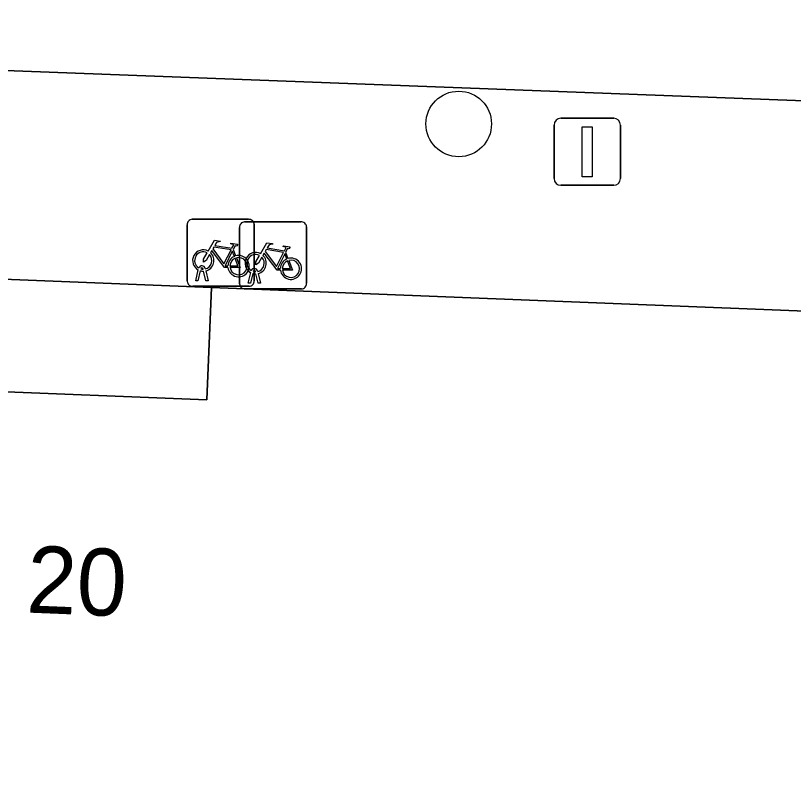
# Model space of a CAD drawing. Extents: x 160732 to 162107, y 387428 to 388479.
# Drawn here: x 161412.74 to 161424.35, y 387794.59 to 387805.94 of the extents above; entities that cross this region are included whole.
import ezdxf

# ---------------------------------------------------------------- set-up
doc = ezdxf.new("R2010")
doc.units = 0
for name, color, linetype in [('IMGEO_Boom', 7, 'Continuous'), ('IMGEO_Fietsenrek', 7, 'Continuous'), ('IMGEO_Lichtmast', 7, 'Continuous'), ('IMGEO_Pand', 7, 'Continuous'), ('IMGEO_Pand_nummerreeks', 7, 'Continuous'), ('IMGEO_Rijbaan_lokaal_open', 7, 'Continuous'), ('IMGEO_Voetpad_open', 7, 'Continuous')]:
    doc.layers.add(name, color=color, linetype=linetype)

msp = doc.modelspace()

# ---------------------------------------------------------------- linework, layer by layer
at = {"layer": 'IMGEO_Boom'}
msp.add_circle((161419.355, 387804.325), 0.489, dxfattribs=at)
at = {"layer": 'IMGEO_Fietsenrek'}
for p, q in [((161415.376, 387802.902), (161416.217, 387802.902)), ((161416.217, 387802.902), (161415.376, 387802.902)), ((161415.301, 387801.977), (161415.301, 387802.818)), ((161415.301, 387802.818), (161415.301, 387801.977)), ((161416.083, 387801.938), (161416.083, 387802.779)), ((161416.083, 387802.779), (161416.083, 387801.938)), ((161416.158, 387802.863), (161416.999, 387802.863)), ((161416.999, 387802.863), (161416.158, 387802.863)), ((161416.301, 387802.827), (161416.301, 387801.986)), ((161416.301, 387801.986), (161416.301, 387802.827)), ((161417.083, 387802.788), (161417.083, 387801.947)), ((161417.083, 387801.947), (161417.083, 387802.788)), ((161415.988, 387802.451), (161416.024, 387802.356)), ((161416.77, 387802.412), (161416.806, 387802.317)), ((161415.428, 387801.986), (161415.467, 387802.146)), ((161415.497, 387802.134), (161415.462, 387801.986)), ((161415.539, 387802.158), (161415.538, 387802.162)), ((161415.58, 387801.986), (161415.546, 387802.128)), ((161415.57, 387802.169), (161415.571, 387802.162)), ((161415.578, 387802.132), (161415.613, 387801.986)), ((161416.21, 387801.947), (161416.249, 387802.107)), ((161416.279, 387802.095), (161416.244, 387801.947)), ((161416.321, 387802.119), (161416.32, 387802.123)), ((161416.362, 387801.947), (161416.328, 387802.089)), ((161416.352, 387802.13), (161416.353, 387802.123)), ((161416.36, 387802.093), (161416.395, 387801.947)), ((161415.462, 387801.986), (161415.428, 387801.986)), ((161415.613, 387801.986), (161415.58, 387801.986)), ((161416.244, 387801.947), (161416.21, 387801.947)), ((161416.395, 387801.947), (161416.362, 387801.947)), ((161416.226, 387801.902), (161415.385, 387801.902)), ((161415.385, 387801.902), (161416.226, 387801.902)), ((161417.008, 387801.863), (161416.167, 387801.863)), ((161416.167, 387801.863), (161417.008, 387801.863))]:
    msp.add_line(p, q, dxfattribs=at)
for points in [[(161415.614, 387802.428), (161415.709, 387802.592), (161415.795, 387802.578), (161415.797, 387802.569), (161415.741, 387802.558), (161415.714, 387802.513), (161415.97, 387802.472)], [(161415.97, 387802.472), (161415.995, 387802.521), (161415.989, 387802.525), (161415.966, 387802.529), (161415.954, 387802.536), (161415.953, 387802.539), (161415.955, 387802.544), (161416.05, 387802.529), (161416.052, 387802.519), (161416.042, 387802.506), (161416.03, 387802.5), (161416.016, 387802.506), (161415.988, 387802.451)], [(161416.396, 387802.389), (161416.491, 387802.553), (161416.577, 387802.539), (161416.579, 387802.53), (161416.523, 387802.519), (161416.496, 387802.474), (161416.752, 387802.433)], [(161415.91, 387802.184), (161415.86, 387802.184), (161415.669, 387802.435), (161415.65, 387802.403)], [(161415.957, 387802.447), (161415.7, 387802.488), (161415.683, 387802.459), (161415.85, 387802.239), (161415.957, 387802.447)], [(161416.005, 387802.349), (161415.975, 387802.426), (161415.866, 387802.208), (161415.909, 387802.208)], [(161416.739, 387802.408), (161416.482, 387802.449), (161416.465, 387802.42), (161416.632, 387802.2), (161416.739, 387802.408)], [(161416.752, 387802.433), (161416.777, 387802.482), (161416.771, 387802.486), (161416.748, 387802.49), (161416.736, 387802.497), (161416.735, 387802.5), (161416.737, 387802.505), (161416.832, 387802.49), (161416.834, 387802.48), (161416.824, 387802.467), (161416.812, 387802.461), (161416.798, 387802.467), (161416.77, 387802.412)], [(161415.635, 387802.376), (161415.583, 387802.286), (161415.543, 387802.261), (161415.544, 387802.308), (161415.599, 387802.402)], [(161415.939, 387802.208), (161416.059, 387802.207), (161416.015, 387802.321)], [(161416.035, 387802.328), (161416.09, 387802.183), (161415.94, 387802.183)], [(161416.417, 387802.337), (161416.365, 387802.247), (161416.325, 387802.222), (161416.326, 387802.269), (161416.381, 387802.363)], [(161416.692, 387802.145), (161416.642, 387802.145), (161416.451, 387802.396), (161416.432, 387802.364)], [(161416.787, 387802.31), (161416.757, 387802.387), (161416.648, 387802.169), (161416.691, 387802.169)], [(161416.721, 387802.169), (161416.841, 387802.168), (161416.797, 387802.282)], [(161416.817, 387802.289), (161416.872, 387802.144), (161416.722, 387802.144)]]:
    msp.add_lwpolyline(points, dxfattribs=at)
for centre, radius, start, end in [((161415.379, 387802.824), 0.0779, 92.4484, 184.2845), ((161415.379, 387802.824), 0.0779, 92.4484, 184.2845), ((161416.223, 387802.824), 0.0779, 2.4484, 94.2845), ((161416.223, 387802.824), 0.0779, 2.4484, 94.2845), ((161416.161, 387802.785), 0.0779, 92.4484, 184.2845), ((161416.161, 387802.785), 0.0779, 92.4484, 184.2845), ((161417.005, 387802.785), 0.0779, 2.4484, 94.2845), ((161417.005, 387802.785), 0.0779, 2.4484, 94.2845), ((161415.541, 387802.287), 0.159, 62.6766, 242.1369), ((161415.541, 387802.287), 0.129, 63.3192, 238.903), ((161416.323, 387802.248), 0.159, 62.6766, 242.1369), ((161415.541, 387802.287), 0.129, 283.6043, 43.4302), ((161415.541, 387802.287), 0.159, 283.5766, 46.6042), ((161416.068, 387802.203), 0.159, 113.3408, 178.3217), ((161416.068, 387802.203), 0.159, 187.0065, 105.7708), ((161416.068, 387802.203), 0.129, 113.923, 177.9556), ((161416.068, 387802.203), 0.129, 188.6715, 104.5883), ((161416.323, 387802.248), 0.129, 63.3192, 238.903), ((161416.323, 387802.248), 0.129, 283.6043, 43.4302), ((161416.323, 387802.248), 0.159, 283.5766, 46.6042), ((161416.85, 387802.164), 0.159, 113.3408, 178.3217), ((161416.85, 387802.164), 0.159, 187.0065, 105.7708), ((161416.85, 387802.164), 0.129, 188.6715, 104.5883), ((161415.521, 387802.158), 0.0499, 12.8025, 158.6934), ((161415.521, 387802.158), 0.0174, 12.8025, 163.4502), ((161416.85, 387802.164), 0.129, 113.923, 177.9556), ((161415.541, 387802.287), 0.159, 253.9967, 271.7867), ((161415.541, 387802.287), 0.129, 253.415, 269.0204), ((161416.303, 387802.119), 0.0499, 12.8025, 158.6934), ((161416.323, 387802.248), 0.159, 253.9967, 271.7867), ((161416.303, 387802.119), 0.0174, 12.8025, 163.4502), ((161416.323, 387802.248), 0.129, 253.415, 269.0204), ((161415.379, 387801.98), 0.0779, 182.4484, 274.2845), ((161415.379, 387801.98), 0.0779, 182.4484, 274.2845), ((161416.223, 387801.98), 0.0779, 272.4484, 4.2845), ((161416.223, 387801.98), 0.0779, 272.4484, 4.2845), ((161417.005, 387801.941), 0.0779, 272.4484, 4.2845), ((161417.005, 387801.941), 0.0779, 272.4484, 4.2845), ((161416.161, 387801.941), 0.0779, 182.4484, 274.2845), ((161416.161, 387801.941), 0.0779, 182.4484, 274.2845)]:
    msp.add_arc(centre, radius, start, end, dxfattribs=at)
at = {"layer": 'IMGEO_Lichtmast'}
for p, q in [((161420.878, 387804.409), (161421.668, 387804.409)), ((161421.668, 387804.409), (161420.878, 387804.409)), ((161420.778, 387803.509), (161420.778, 387804.309)), ((161420.778, 387804.309), (161420.778, 387803.509)), ((161421.768, 387804.309), (161421.768, 387803.509)), ((161421.768, 387803.509), (161421.768, 387804.309)), ((161421.668, 387803.409), (161420.878, 387803.409)), ((161420.878, 387803.409), (161421.668, 387803.409))]:
    msp.add_line(p, q, dxfattribs=at)
msp.add_lwpolyline([(161421.198, 387804.284), (161421.348, 387804.284), (161421.348, 387803.534), (161421.198, 387803.534), (161421.198, 387804.284)], dxfattribs=at)
for centre, start, end in [((161420.878, 387804.309), 90, 180), ((161420.878, 387804.309), 90, 180), ((161421.668, 387804.309), 0, 90), ((161421.668, 387804.309), 360, 90), ((161420.878, 387803.509), 180, 270), ((161420.878, 387803.509), 180, 270), ((161421.668, 387803.509), 270, 0), ((161421.668, 387803.509), 270, 0)]:
    msp.add_arc(centre, 0.1, start, end, dxfattribs=at)
at = {"layer": 'IMGEO_Pand'}
msp.add_lwpolyline([(161432.279, 387801.222), (161415.663, 387801.885), (161415.596, 387800.208), (161412.099, 387800.348), (161412.121, 387800.897), (161409.551, 387801.69), (161409.568, 387802.128), (161397.265, 387802.62), (161391.739, 387802.838), (161391.516, 387797.188), (161390.517, 387797.227), (161390.004, 387784.247), (161398.229, 387783.922), (161398.063, 387779.717), (161406.31, 387779.391), (161406.143, 387775.169), (161415.091, 387774.815), (161415.147, 387776.223), (161417.988, 387776.111), (161428.109, 387775.71)], dxfattribs=at)
at = {"layer": 'IMGEO_Rijbaan_lokaal_open'}
msp.add_lwpolyline([(161388.248, 387819.864), (161387.741, 387806.045), (161390.422, 387805.963), (161438.412, 387804.142), (161438.58, 387807.918), (161438.282, 387807.93), (161438.823, 387821.227), (161439.006, 387821.22), (161439.166, 387825.465)], dxfattribs=at)
at = {"layer": 'IMGEO_Voetpad_open'}
msp.add_lwpolyline([(161379.57, 387804.496), (161385.757, 387804.197), (161385.713, 387803.08), (161388.404, 387802.974), (161391.739, 387802.838), (161397.265, 387802.62), (161409.568, 387802.128), (161415.663, 387801.885), (161432.279, 387801.222), (161432.867, 387801.199), (161437.289, 387801.022), (161445.559, 387800.692), (161445.546, 387807.626), (161438.58, 387807.918), (161438.412, 387804.142), (161390.422, 387805.963), (161387.741, 387806.045), (161385.825, 387806.01), (161382.382, 387806.175), (161372.722, 387806.638)], dxfattribs=at)
msp.add_lwpolyline([(161409.568, 387802.128), (161409.551, 387801.69), (161412.121, 387800.897), (161412.099, 387800.348), (161415.596, 387800.208), (161415.663, 387801.885)], close=True, dxfattribs=at)

# ---------------------------------------------------------------- texts
at = {"layer": 'IMGEO_Pand_nummerreeks'}
msp.add_text('20', height=1, rotation=357.7082, dxfattribs=at).set_placement((161412.892, 387797.034))

doc.saveas('drawing.dxf')
